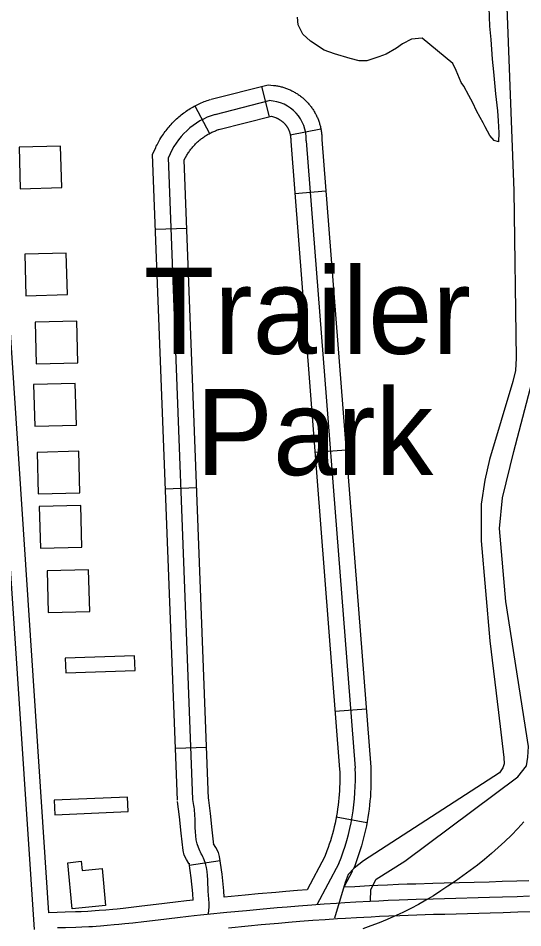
# Model space of a CAD drawing. Extents: x 3508733 to 3546731, y 546897 to 572481.
# Drawn here: x 3520094 to 3520579, y 568212 to 569087 of the extents above; entities that cross this region are included whole.
import ezdxf

# ---------------------------------------------------------------- set-up
doc = ezdxf.new("R2010")
doc.units = 0
for name, color, linetype in [('V-BLDG-IDEN', 7, 'Continuous'), ('V-BLDG-OTLN', 7, 'Continuous'), ('V-DTCH-CNTR', 7, 'Continuous'), ('V-RAIL-TRAK', 7, 'Continuous'), ('V-ROAD-CNTR', 7, 'Continuous'), ('V-SITE-VEGE', 7, 'Continuous'), ('V-TOPO-SHOR', 7, 'Continuous')]:
    doc.layers.add(name, color=color, linetype=linetype)

msp = doc.modelspace()

# ---------------------------------------------------------------- linework, layer by layer
at = {"layer": 'V-BLDG-OTLN'}
for points in [[(3520095.98, 568923.34), (3520135.97, 568924.41), (3520134.9, 568964.4), (3520094.91, 568963.33)], [(3520101.46, 568820.28), (3520141.44, 568821.34), (3520140.37, 568861.33), (3520100.39, 568860.26)], [(3520111.41, 568754.75), (3520151.4, 568755.81), (3520150.33, 568795.8), (3520110.34, 568794.73)], [(3520110.03, 568694.71), (3520150.02, 568695.78), (3520148.95, 568735.77), (3520108.96, 568734.7)], [(3520113.42, 568629.47), (3520153.4, 568630.54), (3520152.33, 568670.53), (3520112.35, 568669.46)], [(3520115.45, 568577.31), (3520155.43, 568578.38), (3520154.36, 568618.37), (3520114.38, 568617.3)], [(3520122.86, 568515.35), (3520162.85, 568516.42), (3520161.78, 568556.4), (3520121.8, 568555.34)], [(3520139.29, 568471.29), (3520139.76, 568457.3), (3520206.49, 568459.51), (3520206.02, 568473.51)], [(3520199.89, 568323.79), (3520199.28, 568337.77), (3520128.69, 568334.71), (3520129.3, 568320.73)], [(3520141.76, 568274.48), (3520154.62, 568276.15), (3520155.45, 568266.99), (3520174.75, 568268.79), (3520178.05, 568233.26), (3520145.86, 568230.21)]]:
    msp.add_lwpolyline(points, close=True, dxfattribs=at)
at = {"layer": 'V-DTCH-CNTR'}
msp.add_lwpolyline([(3520528.59, 569853.28), (3520536.53, 569662.41), (3520551.56, 569402.93), (3520561.23, 569174.09), (3520570.57, 568921.44), (3520572.82, 568760.25), (3520572.33, 568748.36), (3520569.61, 568737.78), (3520547.33, 568662.82), (3520542.87, 568642.62), (3520539.33, 568619.51), (3520539.16, 568584.45), (3520547.78, 568488.14), (3520555.82, 568419.19), (3520561.01, 568375.69), (3520561.56, 568369.58), (3520560.23, 568365.73), (3520556.94, 568360.95), (3520426.12, 568276.25), (3520417.02, 568269.3), (3520411.46, 568263.27), (3520408.46, 568255.59), (3520398.31, 568221.01)], dxfattribs=at)
at = {"layer": 'V-RAIL-TRAK'}
msp.add_lwpolyline([(3520580.4, 568313.77), (3520574.44, 568307.4), (3520568.33, 568301.18), (3520562.08, 568295.1), (3520555.68, 568289.17), (3520549.15, 568283.38), (3520542.49, 568277.75), (3520535.71, 568272.28), (3520528.79, 568266.96), (3520521.76, 568261.81), (3520514.6, 568256.82), (3520507.34, 568252), (3520500.42, 568247.3), (3520493.38, 568242.79), (3520486.23, 568238.47), (3520478.96, 568234.34), (3520471.58, 568230.4), (3520464.11, 568226.66), (3520461.14, 568225.27), (3520448.87, 568219.78), (3520441.12, 568216.65), (3520433.29, 568213.72), (3520425.39, 568211)], dxfattribs=at)
at = {"layer": 'V-ROAD-CNTR'}
for p, q in [((3520328.19, 569021.72), (3520335.56, 568992.64)), ((3520264.04, 569003), (3520278.18, 568976.54)), ((3520385.22, 568980.69), (3520355.79, 568974.85)), ((3520389.95, 568920.87), (3520360.04, 568918.55)), ((3520226.12, 568884.33), (3520256.1, 568885.47)), ((3520409.35, 568671.63), (3520379.44, 568669.3)), ((3520235.67, 568634.51), (3520265.65, 568635.65)), ((3520428.75, 568422.38), (3520398.84, 568420.05)), ((3520245.22, 568384.69), (3520275.2, 568385.84)), ((3520429.42, 568312.81), (3520399.96, 568318.5)), ((3520258.65, 568272.28), (3520288.32, 568276.77))]:
    msp.add_line(p, q, dxfattribs=at)
for points in [[(3520279.73, 569009.44), (3520334.51, 569023.32)], [(3520334.51, 569023.32), (3520339.74, 569022.81), (3520340.69, 569022.69), (3520341.53, 569022.57), (3520342.44, 569022.43), (3520343.38, 569022.27), (3520344.26, 569022.1), (3520345.16, 569021.9), (3520346.01, 569021.71), (3520346.88, 569021.5), (3520347.82, 569021.25), (3520348.7, 569020.99), (3520349.53, 569020.74), (3520350.4, 569020.46), (3520351.28, 569020.16), (3520352.13, 569019.85), (3520353, 569019.52), (3520353.81, 569019.19), (3520354.66, 569018.84), (3520355.52, 569018.45), (3520356.31, 569018.08), (3520357.14, 569017.68), (3520357.96, 569017.26), (3520358.76, 569016.84), (3520359.56, 569016.4), (3520360.36, 569015.94), (3520361.16, 569015.46), (3520361.89, 569015), (3520362.65, 569014.52), (3520363.44, 569013.99), (3520364.19, 569013.46), (3520364.89, 569012.95), (3520365.64, 569012.39), (3520366.4, 569011.8), (3520367.06, 569011.26), (3520367.75, 569010.69), (3520368.48, 569010.06), (3520369.14, 569009.46), (3520369.81, 569008.84), (3520370.45, 569008.22), (3520371.1, 569007.58), (3520371.76, 569006.9), (3520372.37, 569006.25), (3520372.96, 569005.59), (3520373.59, 569004.87), (3520374.17, 569004.18), (3520374.73, 569003.5), (3520375.29, 569002.77), (3520375.84, 569002.05), (3520376.4, 569001.28), (3520376.91, 569000.55), (3520377.4, 568999.83), (3520377.92, 568999.03), (3520378.42, 568998.24), (3520378.86, 568997.5), (3520379.33, 568996.7), (3520379.79, 568995.88), (3520380.21, 568995.08), (3520380.6, 568994.31), (3520381.01, 568993.48), (3520381.41, 568992.62), (3520381.78, 568991.8), (3520382.13, 568990.98), (3520382.48, 568990.13), (3520382.81, 568989.27), (3520383.11, 568988.43), (3520383.42, 568987.54), (3520383.7, 568986.67), (3520383.96, 568985.84), (3520384.22, 568984.95), (3520384.46, 568984.06), (3520384.69, 568983.16), (3520384.89, 568982.28), (3520385.07, 568981.44), (3520385.25, 568980.52), (3520385.42, 568979.58), (3520385.56, 568978.69), (3520385.68, 568977.82), (3520385.79, 568976.92), (3520385.89, 568976.02), (3520385.98, 568975.06), (3520386.04, 568974.16), (3520386.09, 568973.3), (3520386.12, 568972.34), (3520386.14, 568971.43), (3520386.14, 568970.57), (3520386.13, 568969.63), (3520386.11, 568969.04)], [(3520056.57, 569002.27), (3520109.29, 568210.28)], [(3520071.54, 569003.27), (3520123.25, 568226.43)], [(3520223.36, 568956.33), (3520226.29, 568962.86), (3520226.92, 568964.23), (3520227.6, 568965.62), (3520228.26, 568966.9), (3520228.95, 568968.22), (3520229.7, 568969.57), (3520230.45, 568970.86), (3520231.23, 568972.15), (3520232, 568973.38), (3520232.8, 568974.63), (3520233.67, 568975.92), (3520234.54, 568977.14), (3520235.4, 568978.32), (3520236.29, 568979.52), (3520237.23, 568980.71), (3520238.17, 568981.87), (3520239.15, 568983.03), (3520240.1, 568984.13), (3520241.11, 568985.26), (3520242.15, 568986.37), (3520243.17, 568987.42), (3520244.23, 568988.48), (3520245.32, 568989.53), (3520246.41, 568990.55), (3520247.51, 568991.54), (3520248.66, 568992.54), (3520249.83, 568993.51), (3520250.95, 568994.42), (3520252.12, 568995.34), (3520253.34, 568996.26), (3520254.57, 568997.15), (3520255.77, 568997.98), (3520257.01, 568998.83), (3520258.31, 568999.67), (3520259.54, 569000.43), (3520260.81, 569001.2), (3520262.14, 569001.97), (3520263.45, 569002.69), (3520264.77, 569003.39), (3520266.09, 569004.06), (3520267.41, 569004.71), (3520268.82, 569005.36), (3520270.16, 569005.96), (3520271.52, 569006.53), (3520272.95, 569007.12), (3520274.34, 569007.64), (3520275.72, 569008.15), (3520277.14, 569008.63), (3520278.56, 569009.1), (3520279.04, 569009.24)], [(3520283.41, 568994.9), (3520335.48, 569008.1)], [(3520287.1, 568980.36), (3520337.65, 568993.17)], [(3520337.65, 568993.17), (3520341.67, 568991.73), (3520342.02, 568991.6), (3520342.4, 568991.44), (3520342.76, 568991.3), (3520343.08, 568991.15), (3520343.46, 568990.97), (3520343.8, 568990.81), (3520344.14, 568990.64), (3520344.5, 568990.45), (3520344.84, 568990.26), (3520345.16, 568990.08), (3520345.47, 568989.89), (3520345.84, 568989.66), (3520346.18, 568989.44), (3520346.47, 568989.25), (3520346.77, 568989.03), (3520347.13, 568988.77), (3520347.42, 568988.56), (3520347.69, 568988.34), (3520348.04, 568988.06), (3520348.34, 568987.81), (3520348.6, 568987.59), (3520348.9, 568987.31), (3520349.18, 568987.05), (3520349.47, 568986.77), (3520349.76, 568986.5), (3520350, 568986.24), (3520350.28, 568985.95), (3520350.55, 568985.65), (3520350.78, 568985.38), (3520351.04, 568985.08), (3520351.3, 568984.76), (3520351.53, 568984.46), (3520351.77, 568984.14), (3520351.97, 568983.86), (3520352.21, 568983.53), (3520352.45, 568983.17), (3520352.64, 568982.88), (3520352.83, 568982.57), (3520353.06, 568982.2), (3520353.25, 568981.87), (3520353.42, 568981.56), (3520353.6, 568981.21), (3520353.8, 568980.83), (3520353.97, 568980.5), (3520354.12, 568980.17), (3520354.28, 568979.81), (3520354.44, 568979.44), (3520354.58, 568979.08), (3520354.72, 568978.73), (3520354.86, 568978.34), (3520354.98, 568978.01), (3520355.09, 568977.64), (3520355.22, 568977.23), (3520355.33, 568976.87), (3520355.42, 568976.51), (3520355.51, 568976.15), (3520355.6, 568975.76), (3520355.69, 568975.33), (3520355.76, 568974.98), (3520355.83, 568974.64), (3520355.89, 568974.25), (3520355.95, 568973.83), (3520356, 568973.44), (3520356.04, 568973.06), (3520356.07, 568972.71), (3520356.09, 568972.31), (3520356.12, 568971.89), (3520356.13, 568971.55), (3520356.14, 568971.15), (3520356.14, 568970.71), (3520356.12, 568968.98)], [(3520253.59, 568950.97), (3520256.28, 568955.6), (3520256.78, 568956.43), (3520257.32, 568957.28), (3520257.85, 568958.11), (3520258.37, 568958.88), (3520258.92, 568959.67), (3520259.52, 568960.49), (3520260.1, 568961.26), (3520260.7, 568962.03), (3520261.31, 568962.78), (3520261.93, 568963.51), (3520262.59, 568964.27), (3520263.23, 568964.99), (3520263.87, 568965.67), (3520264.58, 568966.4), (3520265.26, 568967.08), (3520265.95, 568967.75), (3520266.67, 568968.43), (3520267.41, 568969.08), (3520268.12, 568969.71), (3520268.85, 568970.31), (3520269.64, 568970.96), (3520270.42, 568971.56), (3520271.17, 568972.13), (3520271.94, 568972.69), (3520272.78, 568973.27), (3520273.58, 568973.82), (3520274.36, 568974.32), (3520275.22, 568974.86), (3520276.07, 568975.37), (3520276.87, 568975.83), (3520277.74, 568976.31), (3520278.59, 568976.76), (3520279.48, 568977.21), (3520280.36, 568977.65), (3520281.21, 568978.04), (3520282.11, 568978.44), (3520283.03, 568978.83), (3520283.89, 568979.18), (3520284.82, 568979.53), (3520285.75, 568979.87), (3520286.66, 568980.19), (3520287.61, 568980.5), (3520287.78, 568980.55)], [(3520356.12, 568968.98), (3520403.18, 568364.26)], [(3520371.12, 568969.56), (3520418.13, 568365.42)], [(3520386.07, 568970.72), (3520433.09, 568366.58)], [(3520247.13, 568334.73), (3520223.36, 568956.33)], [(3520262.12, 568335.3), (3520238.49, 568953.25)], [(3520277.11, 568335.87), (3520253.59, 568950.97)], [(3520403.15, 568364.8), (3520403.3, 568361.21), (3520403.36, 568357.76), (3520403.36, 568354.23), (3520403.33, 568350.71), (3520403.21, 568347.26), (3520403.03, 568343.74), (3520402.82, 568340.23), (3520402.53, 568336.8), (3520402.17, 568333.33), (3520401.75, 568329.84), (3520401.27, 568326.36), (3520400.75, 568322.89), (3520400.16, 568319.49), (3520399.5, 568316.08), (3520398.77, 568312.62), (3520398, 568309.21), (3520397.17, 568305.81), (3520396.28, 568302.45), (3520395.32, 568299.09), (3520394.31, 568295.72), (3520393.25, 568292.39), (3520392.13, 568289.12), (3520390.93, 568285.8), (3520388.97, 568280.59)], [(3520433.12, 568366.04), (3520433.28, 568362.11), (3520433.36, 568358.06), (3520433.36, 568354.1), (3520433.32, 568350.07), (3520433.19, 568346), (3520432.99, 568342.05), (3520432.74, 568338.04), (3520432.39, 568333.98), (3520431.98, 568330.01), (3520431.5, 568326), (3520430.96, 568322.07), (3520430.36, 568318.11), (3520429.67, 568314.08), (3520428.9, 568310.14), (3520428.08, 568306.25), (3520427.21, 568302.34), (3520426.24, 568298.41), (3520425.22, 568294.52), (3520424.11, 568290.63), (3520422.96, 568286.83), (3520421.73, 568282.98), (3520420.43, 568279.16), (3520419.07, 568275.42), (3520417.66, 568271.66), (3520416.3, 568268.28)], [(3520292.24, 568241.36), (3520291.85, 568247.31), (3520290.31, 568263.6), (3520287.75, 568280.54), (3520286.61, 568284.49), (3520284.24, 568289.03), (3520281.89, 568292.63), (3520282.01, 568292.4), (3520282.16, 568291.82), (3520280.6, 568306.28), (3520278.92, 568322.02), (3520277.96, 568329.69), (3520276.99, 568337.22)], [(3520262.37, 568238.4), (3520261.95, 568244.91), (3520260.52, 568259.94), (3520258.38, 568274.13), (3520258.61, 568273.29), (3520258.33, 568273.85), (3520255.87, 568277.61), (3520253.82, 568281.65), (3520252.58, 568286.31), (3520250.78, 568303.08), (3520249.12, 568318.57), (3520248.2, 568325.92), (3520247.24, 568333.39)], [(3520388.97, 568280.59), (3520371.91, 568248.45)], [(3520402.38, 568273.87), (3520381.23, 568234.02)], [(3520415.63, 568266.84), (3520407.14, 568250.84)], [(3520585.07, 568257.23), (3520573.54, 568256.78), (3520559.41, 568256.3), (3520547.05, 568255.93), (3520503.58, 568254.8), (3520492.68, 568254.51), (3520476.32, 568254.01), (3520468.12, 568253.73), (3520459.92, 568253.41), (3520449.34, 568252.98), (3520440.09, 568252.56), (3520431.98, 568252.18), (3520417.81, 568251.45), (3520407.14, 568250.84)], [(3520371.91, 568248.45), (3520362.58, 568247.72), (3520351.52, 568246.81), (3520341.84, 568245.98), (3520324.95, 568244.46), (3520312.28, 568243.28), (3520292.24, 568241.36)], [(3520585.69, 568242.24), (3520574.08, 568241.79), (3520559.89, 568241.31), (3520547.47, 568240.94), (3520503.98, 568239.81), (3520493.11, 568239.51), (3520476.81, 568239.02), (3520468.66, 568238.74), (3520460.51, 568238.43), (3520449.98, 568237.99), (3520440.78, 568237.58), (3520432.72, 568237.2), (3520418.63, 568236.47), (3520408.06, 568235.87), (3520400.13, 568235.39), (3520388.25, 568234.6), (3520376.36, 568233.75), (3520363.78, 568232.77), (3520352.78, 568231.86), (3520343.15, 568231.03), (3520326.32, 568229.52), (3520313.69, 568228.34), (3520294.76, 568226.54), (3520275.83, 568224.71), (3520269.41, 568224.06), (3520263.39, 568223.43), (3520257.75, 568222.8), (3520247.19, 568221.58), (3520228.71, 568219.35), (3520214.84, 568217.68), (3520204.44, 568216.48), (3520196.63, 568215.62), (3520190.78, 568215.01), (3520186.38, 568214.58), (3520179.78, 568213.97), (3520173.18, 568213.41), (3520169.2, 568213.12), (3520165.47, 568212.88), (3520161.96, 568212.68), (3520155.39, 568212.38), (3520149.64, 568212.17), (3520139.57, 568211.88), (3520132.02, 568211.68)], [(3520262.37, 568238.4), (3520256.07, 568237.71), (3520245.43, 568236.47), (3520226.91, 568234.24), (3520213.09, 568232.58), (3520202.76, 568231.39), (3520195.04, 568230.54), (3520189.26, 568229.94), (3520184.95, 568229.51), (3520178.46, 568228.91), (3520172, 568228.36), (3520168.17, 568228.08), (3520164.57, 568227.85), (3520161.21, 568227.66), (3520154.78, 568227.37), (3520149.15, 568227.17), (3520139.15, 568226.87), (3520131.6, 568226.67), (3520123.25, 568226.43)], [(3520586.31, 568227.25), (3520574.63, 568226.8), (3520560.36, 568226.31), (3520547.88, 568225.94), (3520504.38, 568224.81), (3520493.55, 568224.52), (3520477.3, 568224.03), (3520469.2, 568223.75), (3520461.11, 568223.44), (3520450.63, 568223), (3520441.47, 568222.6), (3520433.46, 568222.22), (3520419.44, 568221.49), (3520408.94, 568220.89), (3520401.08, 568220.42), (3520389.28, 568219.64), (3520377.48, 568218.79), (3520364.98, 568217.82), (3520354.04, 568216.92), (3520344.47, 568216.09), (3520327.68, 568214.58), (3520315.1, 568213.41), (3520296.2, 568211.6)]]:
    msp.add_lwpolyline(points, dxfattribs=at)
for centre, radius, start, end in [((3520333.92, 568970.91), 37.22, 357.9205, 87.59047), ((3520304.34, 568927.28), 70.78, 107.19788, 158.47815), ((3520203.12, 568355.28), 215.25, 337.77626, 2.69983)]:
    msp.add_arc(centre, radius, start, end, dxfattribs=at)
msp.add_spline([(3520276.9, 568224.8), (3520277.59, 568231.07), (3520276.9, 568246.11), (3520273.06, 568277.33), (3520267.37, 568289.06), (3520264.02, 568320.3), (3520262.12, 568335.3)], degree=3, dxfattribs=at)
at = {"layer": 'V-SITE-VEGE'}
msp.add_lwpolyline([(3520546.61, 569097.85), (3520547.46, 569079.91), (3520548.66, 569066.92), (3520549.77, 569048.15), (3520551.26, 569035.99), (3520553.17, 569014.71), (3520554.87, 568998.14), (3520555.57, 568988.75), (3520556.23, 568977.15), (3520556.11, 568968.6), (3520551.71, 568969.76), (3520547.64, 568974.51), (3520543.07, 568982.85), (3520541.19, 568986.74), (3520538.23, 568991.75), (3520534.73, 568998.42), (3520531.25, 569005.92), (3520527.49, 569013.14), (3520522.65, 569022.04), (3520520.21, 569025.66), (3520518.34, 569029.55), (3520515.41, 569037.04), (3520511.92, 569043.98), (3520482.46, 569068.13), (3520472.24, 569067.44), (3520463.62, 569062.87), (3520457.77, 569058.54), (3520448.03, 569052.88), (3520440.82, 569050.22), (3520429.46, 569046.52), (3520422, 569046.35), (3520413.21, 569048.68), (3520398.37, 569053.3), (3520388.22, 569056.75), (3520375.09, 569065.21), (3520367.73, 569071.94), (3520363.17, 569081.1), (3520362.72, 569088.56)], dxfattribs=at)
at = {"layer": 'V-TOPO-SHOR'}
msp.add_lwpolyline([(3520433, 568237.39), (3520433.15, 568248.58), (3520438.46, 568258.83), (3520465.81, 568276.09), (3520574.52, 568357.19), (3520582.85, 568367.83), (3520584.25, 568375.98), (3520584.82, 568386.31), (3520563.11, 568526.03), (3520556.78, 568596.26), (3520559.77, 568625.91), (3520570.72, 568670.51), (3520589.82, 568743.82), (3520595.42, 568774.73), (3520596.63, 568799.67), (3520596.59, 568828.07), (3520598.1, 568874.52), (3520601.7, 569008.3), (3520583.11, 569341.19), (3520571.88, 569645.57), (3520566.87, 569918.09)], dxfattribs=at)

# ---------------------------------------------------------------- texts
at = {"layer": 'V-BLDG-IDEN'}
for s, p in [('Trailer', (3520214.82, 568764.37)), (' Park', (3520234.23, 568647.65))]:
    msp.add_text(s, height=83, dxfattribs=at).set_placement(p)

doc.saveas('drawing.dxf')
